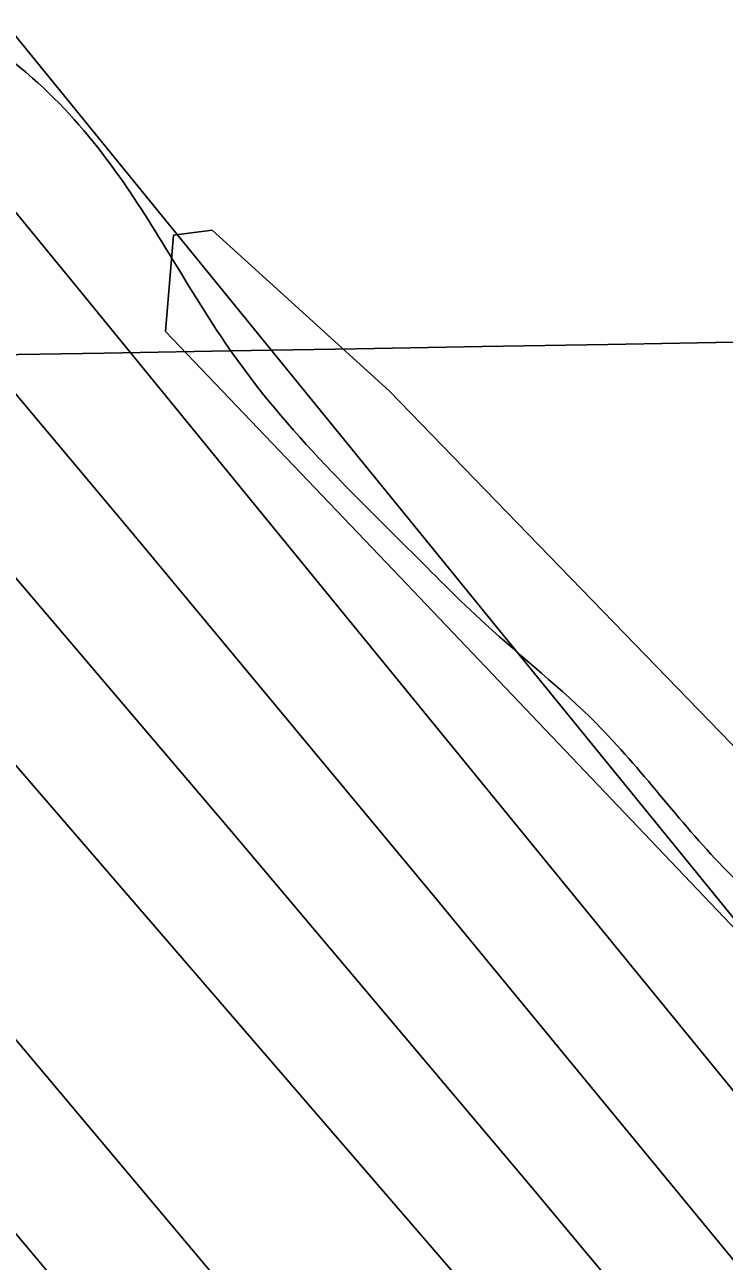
# Model space of a CAD drawing. Extents: x 3887375 to 3925618, y 296674 to 322633.
# Drawn here: x 3900224 to 3900339.2, y 308162.8 to 308366.5 of the extents above; entities that cross this region are included whole.
import ezdxf

# ---------------------------------------------------------------- set-up
doc = ezdxf.new("R2010")
doc.units = 0
for name, color, linetype in [('V-GRID-MAJR', 7, 'Continuous'), ('V-RIVR-EDGE', 7, 'Continuous'), ('V-RIVR-JETY', 7, 'Continuous'), ('V-TOPO-DPTH', 7, 'Continuous'), ('V-TOPO-MINR', 7, 'Continuous'), ('V-TOPO-WATR', 7, 'Continuous')]:
    doc.layers.add(name, color=color, linetype=linetype)

msp = doc.modelspace()

# ---------------------------------------------------------------- linework, layer by layer
at = {"layer": 'V-GRID-MAJR'}
msp.add_spline([(3891546.068, 308165.905), (3896856.111, 308255.118), (3902166.142, 308345.103), (3907476.16, 308435.86100000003), (3912786.164, 308527.391), (3918096.1550000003, 308619.693), (3923406.132, 308712.768), (3923406.133, 308712.768)], degree=3, dxfattribs=at)
at = {"layer": 'V-RIVR-EDGE'}
for points in [[(3894498.0452971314, 310522.4166602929), (3894530.032070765, 310496.11335461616), (3894553.7751328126, 310474.6867687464), (3894579.9415444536, 310451.31165643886), (3894614.827691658, 310419.1735788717), (3894633.236022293, 310400.67398554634), (3894662.7898397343, 310372.4341616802), (3894685.082014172, 310353.4393311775), (3894692.3508621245, 310347.10812128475), (3894709.7867307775, 310328.1252990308), (3894746.5889821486, 310285.29854543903), (3894785.8434029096, 310252.17839929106), (3894809.574456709, 310225.8955076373), (3894830.406136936, 310205.4473878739), (3894852.706717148, 310189.8519714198), (3894866.7455734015, 310171.8488160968), (3894915.1813438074, 310120.2518922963), (3894950.0566835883, 310083.7431395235), (3894971.372793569, 310062.80818835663), (3894998.9960969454, 310039.4294735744), (3895025.1649102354, 310017.0256224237), (3895052.785811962, 309992.6756464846), (3895092.9934815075, 309952.2686400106), (3895110.913779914, 309932.7989863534), (3895141.435256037, 309903.0998691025), (3895188.910572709, 309855.87602215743), (3895222.8194546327, 309821.31219334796), (3895255.7510712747, 309784.3226132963), (3895319.21617229, 309722.49022177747), (3895350.698102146, 309688.4180276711), (3895358.438170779, 309676.25805001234), (3895364.73455675, 309669.4436111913), (3895374.917188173, 309663.10519634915), (3895388.969253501, 309650.44397738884), (3895410.7673915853, 309628.0509336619), (3895448.536100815, 309583.27925610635), (3895480.515669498, 309554.06216695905), (3895503.761092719, 309527.78047613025), (3895533.8005407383, 309499.5394514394), (3895577.396816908, 309454.75336398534), (3895606.9482326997, 309425.5422789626), (3895653.45348904, 309378.80646424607), (3895685.917487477, 309349.1025436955), (3895719.8263694, 309314.53871488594), (3895749.3789860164, 309285.81326044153), (3895790.550711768, 309242.49006884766), (3895837.0559681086, 309195.7542541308), (3895863.687596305, 309164.12222116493), (3895900.019827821, 309127.6098659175), (3895944.0981320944, 309081.3656859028), (3895955.726847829, 309070.65299338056), (3895974.626813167, 309054.58035212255), (3896002.2549198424, 309033.1441596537), (3896032.777596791, 309003.93067298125), (3896062.8086390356, 308972.2902342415), (3896082.6654556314, 308950.3876243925), (3896119.4785144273, 308911.9315460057), (3896139.3413351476, 308892.4570890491), (3896151.960525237, 308889.5120841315), (3896163.1156186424, 308883.6568982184), (3896167.947907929, 308873.93227840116), (3896170.347241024, 308862.27114039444), (3896184.386097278, 308844.2679850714), (3896211.0261312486, 308816.0353661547), (3896224.1237469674, 308810.17537694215), (3896236.7309288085, 308802.3740662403), (3896249.80452803, 308786.8014654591), (3896255.6068776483, 308776.58881341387), (3896270.636208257, 308766.353345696), (3896280.3163975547, 308753.2173035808), (3896295.8169488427, 308737.15306809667), (3896375.273035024, 308661.19776258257), (3896425.1668979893, 308610.08286688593), (3896464.405708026, 308570.6495232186), (3896519.631900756, 308515.6363738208), (3896548.689280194, 308483.0270755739), (3896563.2197711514, 308467.45087231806), (3896597.6094803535, 308430.9433203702), (3896635.889037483, 308396.3686841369), (3896666.408111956, 308365.6983057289), (3896681.4230326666, 308349.6352710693), (3896712.431340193, 308320.42058357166), (3896746.3438245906, 308287.3136464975), (3896777.3569354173, 308260.04148131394), (3896801.578423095, 308235.6999111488), (3896820.467581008, 308215.25659468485), (3896842.757353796, 308195.29050302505), (3896851.4638802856, 308181.18560140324), (3896882.4637820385, 308148.5714998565), (3896918.8068209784, 308116.42981981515), (3896962.8959326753, 308074.55631500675), (3896997.759264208, 308033.19125644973), (3897029.2399932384, 307998.6334317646), (3897042.3183957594, 307985.0033532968), (3897083.4997281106, 307945.5652063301), (3897107.2283802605, 307918.31105351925), (3897123.206156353, 307898.84620316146), (3897130.0049844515, 307898.82939161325), (3897142.131339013, 307892.9718040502), (3897145.9899654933, 307882.27832472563), (3897149.854596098, 307874.0129982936), (3897162.932998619, 307860.38291982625), (3897188.6041730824, 307833.12396371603), (3897229.287866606, 307788.8307117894), (3897267.562620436, 307752.3135532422), (3897300.4954379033, 307715.8096037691), (3897334.4019181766, 307680.2745138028), (3897361.525181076, 307651.06943290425), (3897384.779010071, 307628.18715612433), (3897411.4166423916, 307598.9832760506), (3897445.8087532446, 307563.44698525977), (3897494.2565318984, 307516.70636724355), (3897543.1719287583, 307462.680089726), (3897584.8268834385, 307418.3844361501), (3897609.048371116, 307394.0428659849), (3897646.8326910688, 307355.58438594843), (3897678.806255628, 307323.93914390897), (3897715.145692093, 307290.3405721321), (3897751.9623533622, 307253.34138548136), (3897766.9748724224, 307236.30708966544), (3897837.6848048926, 307158.43087668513), (3897886.6002017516, 307104.4045991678), (3897935.9964258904, 307048.4345985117), (3897965.538235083, 307015.33846886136), (3898010.590202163, 306970.0631483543), (3898027.5356369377, 306949.1390046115), (3898044.9859154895, 306935.9837492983), (3898063.871470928, 306914.0835410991), (3898089.0462073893, 306882.45511060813), (3898117.1443339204, 306854.7045197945), (3898160.2333646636, 306801.178282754), (3898195.5919333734, 306763.6970679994), (3898235.7911971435, 306719.8906474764), (3898261.4647732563, 306693.6029525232), (3898297.295763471, 306650.77860058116), (3898332.6519305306, 306612.3261246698), (3898369.936210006, 306568.04127851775), (3898397.5354968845, 306534.94995216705), (3898422.230606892, 306505.7508753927), (3898462.8986896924, 306455.144425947), (3898495.342274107, 306417.18478556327), (3898521.965496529, 306382.15333854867), (3898601.3675455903, 306284.34465700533), (3898652.2206614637, 306228.37105387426), (3898693.3731740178, 306177.2777730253), (3898729.680188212, 306130.5671756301), (3898777.132689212, 306074.11634769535), (3898825.5480455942, 306014.2637040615), (3898848.788665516, 305986.03949091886), (3898903.9812351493, 305917.42868532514), (3898957.2456923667, 305854.65024997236), (3898984.350942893, 305818.16071039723), (3899049.7297464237, 305744.668381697), (3899107.844505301, 305679.449785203), (3899129.143803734, 305651.7160059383), (3899142.688623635, 305630.3146373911), (3899156.2406484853, 305611.82705231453), (3899175.1214006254, 305587.98432180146), (3899224.0259900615, 305529.58736907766), (3899255.9887471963, 305493.57145183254), (3899288.902351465, 305449.29741310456), (3899312.614192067, 305415.2444321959), (3899375.5528344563, 305336.9018018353), (3899410.9029973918, 305296.02117303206), (3899442.846541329, 305252.2351665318), (3899470.4278158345, 305211.85938150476), (3899531.4239359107, 305133.52155444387), (3899579.3476575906, 305071.24195874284), (3899616.143904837, 305025.987052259), (3899647.125794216, 304986.0884920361), (3899690.6968530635, 304931.10416243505), (3899729.4128069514, 304876.6174716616), (3899753.6210855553, 304846.93396513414), (3899770.555712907, 304821.6391461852), (3899817.4985668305, 304755.47690750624), (3899845.5606686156, 304713.1573993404), (3899868.2964447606, 304677.16429776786), (3899889.598144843, 304650.40177965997), (3899911.385475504, 304623.6380607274), (3899955.443365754, 304569.13816087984), (3899987.390512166, 304526.80904611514), (3900012.5628469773, 304494.20935446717), (3900025.6304420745, 304476.20860079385), (3900037.2375429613, 304456.7545578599), (3900061.9434603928, 304431.92615629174), (3900070.665597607, 304424.1344521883), (3900074.526625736, 304414.4122340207), (3900074.987038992, 304404.21279104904), (3900073.0289059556, 304397.9043968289), (3900071.5491985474, 304388.6810183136), (3900071.537190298, 304383.8247125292), (3900075.895857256, 304378.9575993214), (3900087.053352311, 304374.0736745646), (3900096.2647225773, 304367.7376613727), (3900108.3922779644, 304362.3657043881), (3900117.112013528, 304353.6027391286), (3900140.840665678, 304326.34858631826), (3900165.540578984, 304299.0920318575), (3900226.0678800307, 304227.55423371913), (3900277.874244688, 304164.2937702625), (3900319.980006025, 304105.91362908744), (3900352.4103813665, 304062.6120523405), (3900384.364732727, 304023.1967210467), (3900411.4735857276, 303988.1640732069), (3900438.0992098, 303954.10388734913), (3900462.7991231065, 303926.84733288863), (3900556.2436308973, 303812.4923877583), (3900597.885376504, 303762.8547978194), (3900633.707960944, 303716.6310318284), (3900652.585110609, 303691.33140958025), (3900701.959719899, 303626.6200585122), (3900774.567744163, 303530.77071083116), (3900849.124294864, 303437.34471274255), (3900903.3516074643, 303371.16446169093), (3900928.0503199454, 303343.4222766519), (3900948.8687910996, 303317.63222052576), (3901001.1703929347, 303258.2556008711), (3901038.9475079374, 303216.8833373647), (3901074.776096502, 303173.0877242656), (3901092.1951536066, 303147.3060739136), (3901171.599604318, 303050.46865352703), (3901205.0048432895, 303008.62156686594), (3901238.4136847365, 302968.23137194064), (3901274.736309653, 302927.8339720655), (3901303.3044560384, 302893.7689829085), (3901343.9833462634, 302847.53320866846), (3901366.7311306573, 302816.3964128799), (3901404.4962374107, 302770.16784358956), (3901454.3804937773, 302715.1679032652), (3901507.1761319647, 302659.1894968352), (3901551.728058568, 302608.08781021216), (3901584.6584743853, 302570.6125995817), (3901650.022868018, 302491.29270393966), (3901680.985544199, 302443.62405446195), (3901717.7565741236, 302388.1709058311), (3901785.5227025, 302298.16113334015), (3901789.545615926, 302293.30135994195)], [(3899720.0812400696, 308903.8115132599), (3899740.1226321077, 308885.6244463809), (3899773.9580024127, 308851.95469084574), (3899783.575984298, 308841.6223063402), (3899894.32560833, 308713.3222682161), (3899906.5931689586, 308698.6603699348), (3899913.882593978, 308688.00120773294), (3899923.5137320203, 308682.9893594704), (3899925.833244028, 308679.6582684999), (3899932.456779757, 308668.6682173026), (3899937.4217592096, 308659.3449449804), (3899946.698984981, 308645.6880475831), (3899955.981144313, 308634.0263512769), (3899969.9130170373, 308620.02540872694), (3899988.1563138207, 308601.3583075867), (3900005.729610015, 308580.6976498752), (3900023.2996171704, 308558.7068581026), (3900034.5679327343, 308543.38235957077), (3900057.4502535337, 308518.0530764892), (3900076.6886840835, 308498.3859080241), (3900099.901893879, 308472.3907356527), (3900117.8060790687, 308451.06418865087), (3900135.060820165, 308436.057422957), (3900142.686889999, 308427.06010607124), (3900156.2837624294, 308412.06238523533), (3900166.8985226, 308401.3950004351), (3900179.840195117, 308390.3893263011), (3900193.120156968, 308381.71056451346), (3900206.39682978, 308371.70166866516), (3900225.316705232, 308357.6883922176), (3900238.250155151, 308343.3573829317), (3900247.8574476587, 308328.70206272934), (3900258.4574071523, 308312.0490746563), (3900274.7038583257, 308292.7218400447), (3900286.9771747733, 308280.3876763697), (3900299.914735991, 308267.7193346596), (3900318.163788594, 308251.3799681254), (3900339.0550196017, 308227.71828617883), (3900354.3153818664, 308213.0489875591), (3900370.5593662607, 308192.7241524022), (3900380.5041258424, 308180.06321103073), (3900394.442576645, 308168.722536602), (3900410.038761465, 308155.382549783), (3900424.298234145, 308139.38558388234), (3900438.8877735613, 308122.3901951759), (3900461.098449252, 308094.4022884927), (3900478.6775012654, 308076.0693653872), (3900493.598751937, 308058.74062090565), (3900515.1542277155, 308034.7447609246), (3900532.399101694, 308015.74759304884), (3900544.984395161, 307995.0992692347), (3900559.9015345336, 307976.1078571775), (3900577.1381859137, 307953.7853541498), (3900589.7218348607, 307932.47196330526), (3900601.9959735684, 307920.4703331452), (3900619.5758478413, 307902.4699435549), (3900643.4516578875, 307875.47552611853), (3900664.0070663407, 307850.4845323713), (3900677.9315387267, 307833.49078818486), (3900699.8031028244, 307802.8434356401), (3900721.0202892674, 307776.52066331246), (3900742.909120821, 307752.8565145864), (3900759.1514606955, 307731.8666123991), (3900777.3816013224, 307707.8789750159), (3900804.5564342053, 307670.2352624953), (3900825.7637535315, 307639.9220879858), (3900850.616607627, 307604.61186589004), (3900867.5067470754, 307576.63711536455), (3900896.0141807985, 307539.98771435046), (3900920.880191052, 307509.9980284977), (3900942.098199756, 307484.0077896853), (3900966.6300319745, 307453.35385906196), (3900979.8820369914, 307433.36895775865), (3901011.041516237, 307393.38764351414), (3901033.916436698, 307365.0655587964), (3901055.792934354, 307336.4134073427), (3901073.363763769, 307314.7551490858), (3901116.1257366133, 307260.11358107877), (3901145.637348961, 307226.1219814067), (3901176.4708727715, 307188.8017575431), (3901198.0164814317, 307160.8154953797), (3901237.142786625, 307115.16137714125), (3901264.6715317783, 307086.1627137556), (3901293.5221883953, 307053.83542617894), (3901309.4385728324, 307035.5066143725), (3901320.0360655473, 307017.856025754), (3901353.8418344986, 306972.2150636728), (3901368.76144065, 306954.2212521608), (3901379.377023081, 306943.8864008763), (3901386.6730261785, 306935.8875067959), (3901394.951006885, 306921.56800914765), (3901409.865679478, 306901.5789965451), (3901432.413822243, 306875.5854686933), (3901444.6805606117, 306860.591036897), (3901469.238705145, 306840.5781787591), (3901496.435739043, 306811.9128711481), (3901520.31072683, 306784.5859201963), (3901536.876555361, 306759.93732708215), (3901550.1326716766, 306741.6150933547), (3901576.99799432, 306713.2831415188), (3901592.5810229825, 306694.62261845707), (3901646.310846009, 306637.62618127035), (3901677.4884149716, 306604.9606043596), (3901706.6724273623, 306572.96502803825), (3901723.912367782, 306551.972659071), (3901773.004811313, 306502.30347085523), (3901789.5879073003, 306484.6380815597), (3901810.815783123, 306462.6382449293)]]:
    msp.add_spline(points, degree=3, dxfattribs=at)
at = {"layer": 'V-RIVR-JETY'}
msp.add_lwpolyline([(3900565.667, 307991.465), (3900463.171, 308111.59), (3900429.043, 308147.004), (3900421.537, 308159.634), (3900410.595, 308172.5), (3900400.6070000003, 308181.673), (3900357.912, 308229.973), (3900284.061, 308306.179), (3900265.549, 308322.94800000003), (3900254.896, 308332.643), (3900248.557, 308331.799), (3900247.2320000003, 308315.925), (3900284.696, 308276.704), (3900390.291, 308165.727), (3900407.738, 308149.74), (3900423.598, 308134.006), (3900475.68, 308068.86100000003), (3900492.484, 308050.623)], dxfattribs=at)
at = {"layer": 'V-TOPO-DPTH'}
for points in [[(3900729.1281033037, 307687.37878997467), (3900675.5089749, 307753.0322762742), (3900621.962195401, 307818.744949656), (3900552.7620655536, 307903.8110033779), (3900533.8583419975, 307927.0258412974), (3900514.939590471, 307950.22841365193), (3900495.9982969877, 307973.41258765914), (3900477.0419755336, 307996.58449610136), (3900340.583428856, 308163.2239706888), (3900291.5501928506, 308222.76046409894), (3900242.2954446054, 308282.11207683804), (3900192.7084280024, 308341.18636857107), (3900142.899899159, 308400.0757796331), (3900076.1683782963, 308478.52603972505), (3900059.5205017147, 308498.0180564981), (3900042.820677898, 308517.4652834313), (3900026.042933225, 308536.84532560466), (3900009.213241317, 308556.1805779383), (3899922.786076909, 308655.0733319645), (3899862.98318062, 308724.0589760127), (3899803.5526816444, 308793.3613838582), (3899744.68077864, 308863.1389373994), (3899686.1812729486, 308933.23325473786), (3899549.140305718, 309098.7833688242)], [(3899549.140305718, 309098.7833688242), (3899686.1812729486, 308933.23325473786), (3899744.68077864, 308863.1389373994), (3899803.5526816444, 308793.3613838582), (3899862.98318062, 308724.0589760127), (3899922.786076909, 308655.0733319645), (3900009.213241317, 308556.1805779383), (3900026.042933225, 308536.84532560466), (3900042.820677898, 308517.4652834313), (3900059.5205017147, 308498.0180564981), (3900076.1683782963, 308478.52603972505), (3900142.899899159, 308400.0757796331), (3900192.7084280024, 308341.18636857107), (3900242.2954446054, 308282.11207683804), (3900291.5501928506, 308222.76046409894), (3900340.583428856, 308163.2239706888), (3900477.0419755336, 307996.58449610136), (3900495.9982969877, 307973.41258765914), (3900514.939590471, 307950.22841365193), (3900533.8583419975, 307927.0258412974), (3900552.7620655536, 307903.8110033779), (3900621.962195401, 307818.744949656), (3900675.5089749, 307753.0322762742), (3900729.1281033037, 307687.37878997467)], [(3900978.142171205, 307460.11188335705), (3900582.917794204, 307923.2126338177), (3900576.1158350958, 307931.21478648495), (3900569.3350724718, 307939.23478857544), (3900562.586104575, 307947.28156480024), (3900555.858333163, 307955.34619044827), (3900545.889152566, 307967.3445054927), (3900544.165060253, 307969.42598503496), (3900542.44522233, 307971.5109629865), (3900540.7317659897, 307973.6011885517), (3900539.0225640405, 307975.69491252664), (3900118.4545738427, 308492.48920708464), (3900111.499768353, 308500.99744153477), (3900104.520411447, 308509.48539860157), (3900097.504227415, 308517.94293959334), (3900090.463491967, 308526.38020320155), (3900083.382640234, 308534.78374609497), (3900076.272854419, 308543.1626078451), (3900069.11966748, 308551.50444788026), (3900061.9375464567, 308559.8216067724), (3899673.559773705, 309007.22432882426)], [(3900888.9627355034, 307400.9252665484), (3900493.8933773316, 307875.83697010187), (3900488.9910638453, 307881.729202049), (3900484.0882099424, 307887.62098422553), (3900479.1845454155, 307893.51209174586), (3900474.280340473, 307899.40274949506), (3900469.3720305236, 307905.28997618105), (3900464.4587876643, 307911.17307790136), (3900459.538145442, 307917.0499921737), (3900454.6125703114, 307922.92278148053), (3900091.235695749, 308355.6257056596), (3900074.2849258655, 308375.78382684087), (3900057.316745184, 308395.9272624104), (3900040.3224483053, 308416.04866956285), (3900023.310740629, 308436.15539110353), (3900006.253068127, 308456.222908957), (3899989.1515211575, 308476.2528418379), (3899971.9841624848, 308496.22639725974), (3899954.7729293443, 308516.1623677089), (3899652.778018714, 308864.8053624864), (3899620.1759136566, 308902.415675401), (3899587.5555343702, 308940.0101202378), (3899554.9077437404, 308977.58076295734)], [(3899554.9077437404, 308977.58076295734), (3899587.5555343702, 308940.0101202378), (3899620.1759136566, 308902.415675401), (3899652.778018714, 308864.8053624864), (3899954.7729293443, 308516.1623677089), (3899971.9841624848, 308496.22639725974), (3899989.1515211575, 308476.2528418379), (3900006.253068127, 308456.222908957), (3900023.310740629, 308436.15539110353), (3900040.3224483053, 308416.04866956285), (3900057.316745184, 308395.9272624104), (3900074.2849258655, 308375.78382684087), (3900091.235695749, 308355.6257056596), (3900454.6125703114, 307922.92278148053), (3900459.538145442, 307917.0499921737), (3900464.4587876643, 307911.17307790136), (3900469.3720305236, 307905.28997618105), (3900474.280340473, 307899.40274949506), (3900479.1845454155, 307893.51209174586), (3900484.0882099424, 307887.62098422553), (3900488.9910638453, 307881.729202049), (3900493.8933773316, 307875.83697010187), (3900888.9627355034, 307400.9252665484)], [(3900598.6032383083, 307718.7094189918), (3900568.4331666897, 307754.61388577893), (3900538.295771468, 307790.5457847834), (3900508.1801605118, 307826.49597193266), (3900496.2278674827, 307840.7770847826), (3900472.1011195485, 307869.5973979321), (3900447.969542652, 307898.4136661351), (3900423.83072231, 307927.2238669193), (3900399.687073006, 307956.03002275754), (3900204.958604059, 308188.3042150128), (3900166.3853834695, 308234.2988623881), (3900127.8017297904, 308280.284753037), (3900089.202426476, 308326.25750859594), (3900050.592690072, 308372.2215074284), (3900014.225198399, 308415.501208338), (3899993.7363140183, 308439.77179688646), (3899973.174007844, 308463.97973207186), (3899952.501568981, 308488.09368721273), (3899931.7557083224, 308512.1449889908), (3899781.9277575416, 308685.0467083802), (3899725.091113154, 308750.45721126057), (3899668.1367571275, 308815.7647776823), (3899611.0058336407, 308880.9179394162), (3899553.7571985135, 308945.96816469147)], [(3899553.7571985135, 308945.96816469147), (3899611.0058336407, 308880.9179394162), (3899668.1367571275, 308815.7647776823), (3899725.091113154, 308750.45721126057), (3899781.9277575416, 308685.0467083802), (3899931.7557083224, 308512.1449889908), (3899952.501568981, 308488.09368721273), (3899973.174007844, 308463.97973207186), (3899993.7363140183, 308439.77179688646), (3900014.225198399, 308415.501208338), (3900050.592690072, 308372.2215074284), (3900089.202426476, 308326.25750859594), (3900127.8017297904, 308280.284753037), (3900166.3853834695, 308234.2988623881), (3900204.958604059, 308188.3042150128), (3900399.687073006, 307956.03002275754), (3900423.83072231, 307927.2238669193), (3900447.969542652, 307898.4136661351), (3900472.1011195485, 307869.5973979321), (3900496.2278674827, 307840.7770847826), (3900508.1801605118, 307826.49597193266), (3900538.295771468, 307790.5457847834), (3900568.4331666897, 307754.61388577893), (3900598.6032383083, 307718.7094189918)], [(3900015.0206732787, 308485.0465692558), (3900310.0542628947, 308143.05444170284), (3900340.20949397, 308107.8571897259), (3900370.203310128, 308072.52386166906), (3900399.9550039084, 308036.9864194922), (3900429.545282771, 308001.31290123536), (3900471.7120424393, 307950.1224950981), (3900480.072054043, 307939.9212101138), (3900488.3976501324, 307929.69205782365), (3900496.67162295, 307919.4211045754), (3900504.911180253, 307909.1222840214), (3900901.5701408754, 307410.7612162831)], [(3900015.0206732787, 308485.0465692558), (3900310.0542628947, 308143.05444170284), (3900340.20949397, 308107.8571897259), (3900370.203310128, 308072.52386166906), (3900399.9550039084, 308036.9864194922), (3900429.545282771, 308001.31290123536), (3900471.7120424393, 307950.1224950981), (3900480.072054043, 307939.9212101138), (3900488.3976501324, 307929.69205782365), (3900496.67162295, 307919.4211045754), (3900504.911180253, 307909.1222840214), (3900901.5701408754, 307410.7612162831)]]:
    msp.add_lwpolyline(points, dxfattribs=at)
at = {"layer": 'V-TOPO-MINR'}
for points in [[(3900729.1281033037, 307687.37878997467), (3900675.5089749, 307753.0322762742), (3900621.962195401, 307818.744949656), (3900552.7620655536, 307903.8110033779), (3900533.8583419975, 307927.0258412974), (3900514.939590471, 307950.22841365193), (3900495.9982969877, 307973.41258765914), (3900477.0419755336, 307996.58449610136), (3900340.583428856, 308163.2239706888), (3900291.5501928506, 308222.76046409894), (3900242.2954446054, 308282.11207683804), (3900192.7084280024, 308341.18636857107), (3900142.899899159, 308400.0757796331), (3900076.1683782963, 308478.52603972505), (3900059.5205017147, 308498.0180564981), (3900042.820677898, 308517.4652834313), (3900026.042933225, 308536.84532560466), (3900009.213241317, 308556.1805779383), (3899922.786076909, 308655.0733319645), (3899862.98318062, 308724.0589760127), (3899803.5526816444, 308793.3613838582), (3899744.68077864, 308863.1389373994), (3899686.1812729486, 308933.23325473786), (3899549.140305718, 309098.7833688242)], [(3900763.129000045, 307614.8923977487), (3900528.5741894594, 307906.43061727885), (3900515.0738532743, 307923.1588209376), (3900501.5398300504, 307939.8596406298), (3900487.95527627, 307956.5193843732), (3900474.3370354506, 307973.15174415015), (3900404.7576087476, 308057.8690414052), (3900356.1422323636, 308116.6867088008), (3900307.284002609, 308175.30065770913), (3900258.061492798, 308233.6090288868), (3900208.5961296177, 308291.71368157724), (3900045.7252343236, 308481.82730232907), (3900035.9185513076, 308493.2342938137), (3900026.085639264, 308504.6185511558), (3900016.213383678, 308515.96870728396), (3900006.314899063, 308527.2961292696), (3899956.3264742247, 308584.3014408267), (3899921.579147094, 308624.25525473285), (3899887.051842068, 308664.39675576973), (3899852.854570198, 308704.8197875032), (3899818.877320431, 308745.43050636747), (3899546.6341475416, 309073.5463001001)], [(3900888.9627355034, 307400.9252665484), (3900493.8933773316, 307875.83697010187), (3900488.9910638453, 307881.729202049), (3900484.0882099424, 307887.62098422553), (3900479.1845454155, 307893.51209174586), (3900474.280340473, 307899.40274949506), (3900469.3720305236, 307905.28997618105), (3900464.4587876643, 307911.17307790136), (3900459.538145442, 307917.0499921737), (3900454.6125703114, 307922.92278148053), (3900091.235695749, 308355.6257056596), (3900074.2849258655, 308375.78382684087), (3900057.316745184, 308395.9272624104), (3900040.3224483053, 308416.04866956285), (3900023.310740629, 308436.15539110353), (3900006.253068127, 308456.222908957), (3899989.1515211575, 308476.2528418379), (3899971.9841624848, 308496.22639725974), (3899954.7729293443, 308516.1623677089), (3899652.778018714, 308864.8053624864), (3899620.1759136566, 308902.415675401), (3899587.5555343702, 308940.0101202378), (3899554.9077437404, 308977.58076295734)], [(3900598.6032383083, 307718.7094189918), (3900568.4331666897, 307754.61388577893), (3900538.295771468, 307790.5457847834), (3900508.1801605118, 307826.49597193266), (3900496.2278674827, 307840.7770847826), (3900472.1011195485, 307869.5973979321), (3900447.969542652, 307898.4136661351), (3900423.83072231, 307927.2238669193), (3900399.687073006, 307956.03002275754), (3900204.958604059, 308188.3042150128), (3900166.3853834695, 308234.2988623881), (3900127.8017297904, 308280.284753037), (3900089.202426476, 308326.25750859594), (3900050.592690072, 308372.2215074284), (3900014.225198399, 308415.501208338), (3899993.7363140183, 308439.77179688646), (3899973.174007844, 308463.97973207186), (3899952.501568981, 308488.09368721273), (3899931.7557083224, 308512.1449889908), (3899781.9277575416, 308685.0467083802), (3899725.091113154, 308750.45721126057), (3899668.1367571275, 308815.7647776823), (3899611.0058336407, 308880.9179394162), (3899553.7571985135, 308945.96816469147)], [(3900901.5701408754, 307410.7612162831), (3900504.911180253, 307909.1222840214), (3900496.67162295, 307919.4211045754), (3900488.3976501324, 307929.69205782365), (3900480.072054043, 307939.9212101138), (3900471.7120424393, 307950.1224950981), (3900429.545282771, 308001.31290123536), (3900399.9550039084, 308036.9864194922), (3900370.203310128, 308072.52386166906), (3900340.20949397, 308107.8571897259), (3900310.0542628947, 308143.05444170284), (3900015.0206732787, 308485.0465692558)], [(3900922.1634797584, 307486.40896472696), (3900705.8848755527, 307746.0537050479), (3900676.2143808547, 307781.74300195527), (3900646.589614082, 307817.47014227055), (3900617.033439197, 307853.2540476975), (3900587.522992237, 307889.0757965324), (3900543.1362585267, 307943.06080499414), (3900535.858104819, 307951.9222258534), (3900528.5861246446, 307960.7887046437), (3900521.32340477, 307969.6627703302), (3900514.0668584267, 307978.54189394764), (3900231.8043727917, 308324.2869619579), (3900203.412224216, 308358.8885230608)]]:
    msp.add_lwpolyline(points, dxfattribs=at)
at = {"layer": 'V-TOPO-WATR'}
msp.add_lwpolyline([(3900978.142171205, 307460.11188335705), (3900582.917794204, 307923.2126338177), (3900576.1158350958, 307931.21478648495), (3900569.3350724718, 307939.23478857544), (3900562.586104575, 307947.28156480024), (3900555.858333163, 307955.34619044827), (3900545.889152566, 307967.3445054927), (3900544.165060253, 307969.42598503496), (3900542.44522233, 307971.5109629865), (3900540.7317659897, 307973.6011885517), (3900539.0225640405, 307975.69491252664), (3900118.4545738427, 308492.48920708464), (3900111.499768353, 308500.99744153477), (3900104.520411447, 308509.48539860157), (3900097.504227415, 308517.94293959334), (3900090.463491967, 308526.38020320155), (3900083.382640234, 308534.78374609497), (3900076.272854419, 308543.1626078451), (3900069.11966748, 308551.50444788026), (3900061.9375464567, 308559.8216067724), (3899673.559773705, 309007.22432882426)], dxfattribs=at)

doc.saveas('drawing.dxf')
